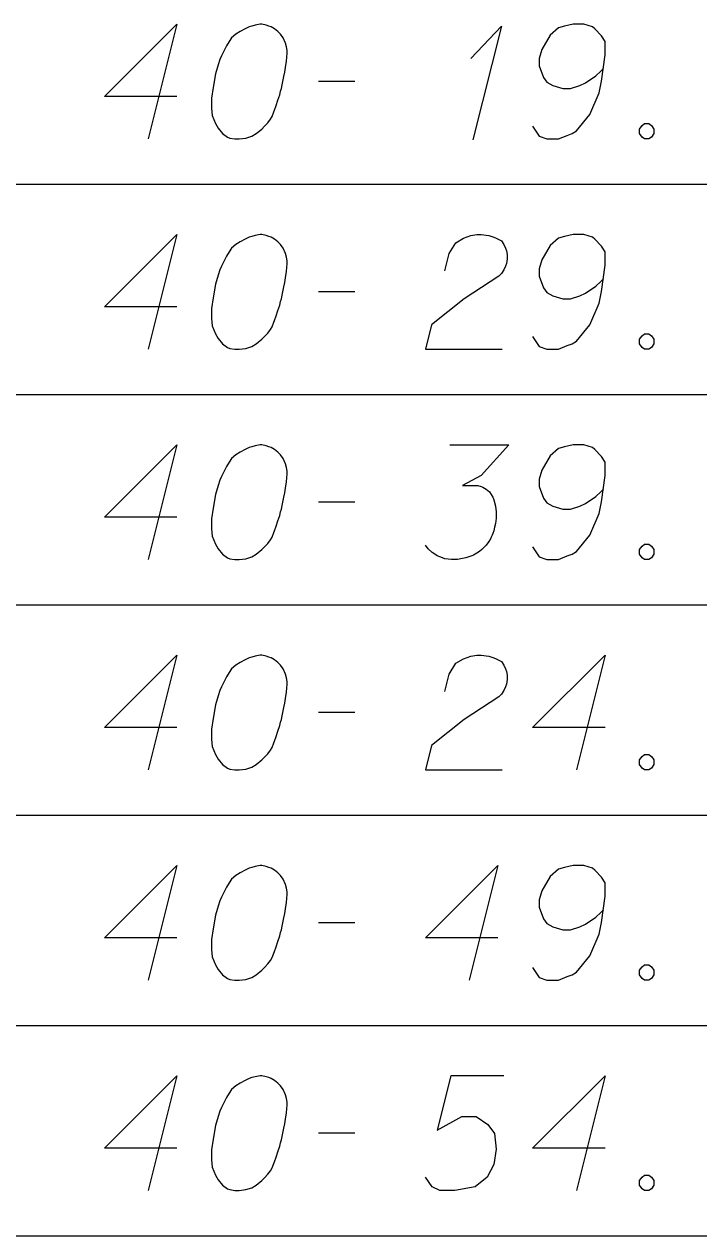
# Model space of a CAD drawing. Extents: x 2074207 to 2076812, y 516372 to 523312.
# Drawn here: x 2076397 to 2076425.3, y 519496.2 to 519546.9 of the extents above; entities that cross this region are included whole.
import ezdxf

# ---------------------------------------------------------------- set-up
doc = ezdxf.new("R2010")
doc.units = 0
for name, color, linetype in [('Prop DirtTable_ Soil Test Results - Outline (Major)', 7, 'Continuous'), ('Prop DirtTable_ Soil Test Results - Outline (Minor)', 7, 'Continuous'), ('Prop DirtTable_ Soil Test Results - Tx (Sample Data)', 7, 'Continuous')]:
    doc.layers.add(name, color=color, linetype=linetype)

msp = doc.modelspace()

# ---------------------------------------------------------------- linework, layer by layer
at = {"layer": 'Prop DirtTable_ Soil Test Results - Outline (Major)'}
msp.add_line((2076260.609, 519496.2), (2076811.903, 519496.2), dxfattribs=at)
at = {"layer": 'Prop DirtTable_ Soil Test Results - Outline (Minor)'}
for p, q in [((2076260.609, 519540.2), (2076811.903, 519540.2)), ((2076260.609, 519540.2), (2076811.903, 519540.2)), ((2076260.609, 519531.4), (2076811.903, 519531.4)), ((2076260.609, 519531.4), (2076811.903, 519531.4)), ((2076260.609, 519522.6), (2076811.903, 519522.6)), ((2076260.609, 519522.6), (2076811.903, 519522.6)), ((2076260.609, 519513.8), (2076811.903, 519513.8)), ((2076260.609, 519513.8), (2076811.903, 519513.8)), ((2076260.609, 519505), (2076811.903, 519505)), ((2076260.609, 519505), (2076811.903, 519505)), ((2076260.609, 519496.2), (2076811.903, 519496.2))]:
    msp.add_line(p, q, dxfattribs=at)
at = {"layer": 'Prop DirtTable_ Soil Test Results - Tx (Sample Data)'}
for points in [[(2076403.429, 519543.867), (2076400.396, 519543.867), (2076403.429, 519546.891), (2076402.23, 519542.091)], [(2076406.992, 519546.891), (2076406.922, 519546.891), (2076406.71, 519546.853), (2076406.569, 519546.815), (2076406.463, 519546.778), (2076406.287, 519546.702), (2076406.075, 519546.589), (2076405.899, 519546.475), (2076405.722, 519546.324), (2076405.616, 519546.173), (2076405.511, 519545.984), (2076405.405, 519545.795), (2076405.299, 519545.568), (2076405.228, 519545.417), (2076405.158, 519545.19), (2076405.052, 519544.812), (2076404.946, 519544.245), (2076404.876, 519543.792), (2076404.876, 519543.376), (2076404.911, 519543.074), (2076405.052, 519542.733), (2076405.158, 519542.544), (2076405.334, 519542.318), (2076405.546, 519542.167), (2076405.652, 519542.129), (2076405.863, 519542.091), (2076406.04, 519542.091), (2076406.322, 519542.129), (2076406.569, 519542.204), (2076406.745, 519542.318), (2076406.992, 519542.507), (2076407.098, 519542.62), (2076407.239, 519542.771), (2076407.345, 519542.922), (2076407.415, 519543.036), (2076407.486, 519543.225), (2076407.521, 519543.3), (2076407.592, 519543.489), (2076407.662, 519543.716), (2076407.733, 519543.943), (2076407.768, 519544.094), (2076407.803, 519544.207), (2076407.839, 519544.359), (2076407.909, 519544.699), (2076407.945, 519544.888), (2076407.98, 519545.077), (2076408.015, 519545.341), (2076408.05, 519545.681), (2076408.05, 519545.795), (2076408.015, 519545.946), (2076407.98, 519546.097), (2076407.874, 519546.324), (2076407.768, 519546.475), (2076407.662, 519546.589), (2076407.521, 519546.702), (2076407.38, 519546.778), (2076407.274, 519546.815), (2076407.169, 519546.853), (2076406.992, 519546.891)], [(2076415.74, 519545.455), (2076417.01, 519546.815), (2076415.811, 519542.053)], [(2076418.316, 519542.62), (2076418.598, 519542.204), (2076418.915, 519542.091), (2076419.409, 519542.091), (2076419.762, 519542.242), (2076419.974, 519542.318), (2076420.15, 519542.431), (2076420.714, 519543.111), (2076421.102, 519544.018), (2076421.208, 519544.51), (2076421.349, 519545.606), (2076421.349, 519546.173), (2076421.208, 519546.4), (2076420.926, 519546.702), (2076420.82, 519546.778), (2076420.467, 519546.891), (2076420.009, 519546.891), (2076419.656, 519546.815), (2076419.409, 519546.74), (2076419.056, 519546.437), (2076418.704, 519545.833), (2076418.598, 519545.455), (2076418.598, 519545.152), (2076418.774, 519544.661), (2076418.915, 519544.472), (2076419.162, 519544.321), (2076419.586, 519544.207), (2076419.903, 519544.207), (2076420.291, 519544.321), (2076420.538, 519544.434), (2076420.961, 519544.737), (2076421.173, 519544.926), (2076421.279, 519545.039)], [(2076409.356, 519544.51), (2076410.872, 519544.51)], [(2076423.007, 519542.733), (2076423.184, 519542.733), (2076423.289, 519542.658), (2076423.395, 519542.507), (2076423.395, 519542.318), (2076423.289, 519542.167), (2076423.184, 519542.091), (2076423.007, 519542.091), (2076422.901, 519542.167), (2076422.796, 519542.318), (2076422.796, 519542.507), (2076422.901, 519542.658), (2076423.007, 519542.733)], [(2076403.429, 519535.067), (2076400.396, 519535.067), (2076403.429, 519538.091), (2076402.23, 519533.291)], [(2076406.992, 519538.091), (2076406.922, 519538.091), (2076406.71, 519538.053), (2076406.569, 519538.015), (2076406.463, 519537.978), (2076406.287, 519537.902), (2076406.075, 519537.789), (2076405.899, 519537.675), (2076405.722, 519537.524), (2076405.616, 519537.373), (2076405.511, 519537.184), (2076405.405, 519536.995), (2076405.299, 519536.768), (2076405.228, 519536.617), (2076405.158, 519536.39), (2076405.052, 519536.012), (2076404.946, 519535.445), (2076404.876, 519534.992), (2076404.876, 519534.576), (2076404.911, 519534.274), (2076405.052, 519533.933), (2076405.158, 519533.744), (2076405.334, 519533.518), (2076405.546, 519533.367), (2076405.652, 519533.329), (2076405.863, 519533.291), (2076406.04, 519533.291), (2076406.322, 519533.329), (2076406.569, 519533.404), (2076406.745, 519533.518), (2076406.992, 519533.707), (2076407.098, 519533.82), (2076407.239, 519533.971), (2076407.345, 519534.122), (2076407.415, 519534.236), (2076407.486, 519534.425), (2076407.521, 519534.5), (2076407.592, 519534.689), (2076407.662, 519534.916), (2076407.733, 519535.143), (2076407.768, 519535.294), (2076407.803, 519535.407), (2076407.839, 519535.559), (2076407.909, 519535.899), (2076407.945, 519536.088), (2076407.98, 519536.277), (2076408.015, 519536.541), (2076408.05, 519536.881), (2076408.05, 519536.995), (2076408.015, 519537.146), (2076407.98, 519537.297), (2076407.874, 519537.524), (2076407.768, 519537.675), (2076407.662, 519537.789), (2076407.521, 519537.902), (2076407.38, 519537.978), (2076407.274, 519538.015), (2076407.169, 519538.053), (2076406.992, 519538.091)], [(2076414.647, 519536.579), (2076414.823, 519537.297), (2076415.106, 519537.751), (2076415.423, 519537.94), (2076415.74, 519538.053), (2076415.987, 519538.091), (2076416.164, 519538.091), (2076416.481, 519538.053), (2076416.693, 519537.978), (2076416.799, 519537.94), (2076417.01, 519537.826), (2076417.116, 519537.675), (2076417.187, 519537.524), (2076417.222, 519537.411), (2076417.257, 519537.259), (2076417.257, 519537.07), (2076417.222, 519536.881), (2076417.187, 519536.768), (2076417.116, 519536.617), (2076417.01, 519536.466), (2076416.905, 519536.352), (2076415.458, 519535.407), (2076414.083, 519534.311), (2076413.836, 519533.291), (2076417.046, 519533.291)], [(2076418.316, 519533.82), (2076418.598, 519533.404), (2076418.915, 519533.291), (2076419.409, 519533.291), (2076419.762, 519533.442), (2076419.974, 519533.518), (2076420.15, 519533.631), (2076420.714, 519534.311), (2076421.102, 519535.218), (2076421.208, 519535.71), (2076421.349, 519536.806), (2076421.349, 519537.373), (2076421.208, 519537.6), (2076420.926, 519537.902), (2076420.82, 519537.978), (2076420.467, 519538.091), (2076420.009, 519538.091), (2076419.656, 519538.015), (2076419.409, 519537.94), (2076419.056, 519537.637), (2076418.704, 519537.033), (2076418.598, 519536.655), (2076418.598, 519536.352), (2076418.774, 519535.861), (2076418.915, 519535.672), (2076419.162, 519535.521), (2076419.586, 519535.407), (2076419.903, 519535.407), (2076420.291, 519535.521), (2076420.538, 519535.634), (2076420.961, 519535.937), (2076421.173, 519536.126), (2076421.279, 519536.239)], [(2076409.356, 519535.71), (2076410.872, 519535.71)], [(2076423.007, 519533.933), (2076423.184, 519533.933), (2076423.289, 519533.858), (2076423.395, 519533.707), (2076423.395, 519533.518), (2076423.289, 519533.367), (2076423.184, 519533.291), (2076423.007, 519533.291), (2076422.901, 519533.367), (2076422.796, 519533.518), (2076422.796, 519533.707), (2076422.901, 519533.858), (2076423.007, 519533.933)], [(2076403.429, 519526.267), (2076400.396, 519526.267), (2076403.429, 519529.291), (2076402.23, 519524.491)], [(2076406.992, 519529.291), (2076406.922, 519529.291), (2076406.71, 519529.253), (2076406.569, 519529.215), (2076406.463, 519529.178), (2076406.287, 519529.102), (2076406.075, 519528.989), (2076405.899, 519528.875), (2076405.722, 519528.724), (2076405.616, 519528.573), (2076405.511, 519528.384), (2076405.405, 519528.195), (2076405.299, 519527.968), (2076405.228, 519527.817), (2076405.158, 519527.59), (2076405.052, 519527.212), (2076404.946, 519526.645), (2076404.876, 519526.192), (2076404.876, 519525.776), (2076404.911, 519525.474), (2076405.052, 519525.133), (2076405.158, 519524.944), (2076405.334, 519524.718), (2076405.546, 519524.567), (2076405.652, 519524.529), (2076405.863, 519524.491), (2076406.04, 519524.491), (2076406.322, 519524.529), (2076406.569, 519524.604), (2076406.745, 519524.718), (2076406.992, 519524.907), (2076407.098, 519525.02), (2076407.239, 519525.171), (2076407.345, 519525.322), (2076407.415, 519525.436), (2076407.486, 519525.625), (2076407.521, 519525.7), (2076407.592, 519525.889), (2076407.662, 519526.116), (2076407.733, 519526.343), (2076407.768, 519526.494), (2076407.803, 519526.607), (2076407.839, 519526.759), (2076407.909, 519527.099), (2076407.945, 519527.288), (2076407.98, 519527.477), (2076408.015, 519527.741), (2076408.05, 519528.081), (2076408.05, 519528.195), (2076408.015, 519528.346), (2076407.98, 519528.497), (2076407.874, 519528.724), (2076407.768, 519528.875), (2076407.662, 519528.989), (2076407.521, 519529.102), (2076407.38, 519529.178), (2076407.274, 519529.215), (2076407.169, 519529.253), (2076406.992, 519529.291)], [(2076414.859, 519529.291), (2076417.328, 519529.291), (2076416.164, 519528.006), (2076415.388, 519527.59), (2076416.023, 519527.59), (2076416.164, 519527.552), (2076416.234, 519527.515), (2076416.305, 519527.477), (2076416.375, 519527.439), (2076416.517, 519527.326), (2076416.587, 519527.212), (2076416.658, 519527.099), (2076416.693, 519526.985), (2076416.763, 519526.721), (2076416.799, 519526.494), (2076416.799, 519526.381), (2076416.799, 519526.23), (2076416.763, 519526.003), (2076416.728, 519525.852), (2076416.693, 519525.7), (2076416.658, 519525.587), (2076416.622, 519525.511), (2076416.587, 519525.436), (2076416.552, 519525.36), (2076416.481, 519525.247), (2076416.375, 519525.096), (2076416.27, 519524.982), (2076416.199, 519524.907), (2076416.093, 519524.831), (2076415.987, 519524.755), (2076415.846, 519524.68), (2076415.776, 519524.642), (2076415.529, 519524.567), (2076415.317, 519524.529), (2076415.176, 519524.491), (2076414.929, 519524.491), (2076414.647, 519524.529), (2076414.541, 519524.567), (2076414.435, 519524.604), (2076414.329, 519524.642), (2076414.224, 519524.718), (2076414.118, 519524.793), (2076413.941, 519524.944), (2076413.836, 519525.096)], [(2076418.316, 519525.02), (2076418.598, 519524.604), (2076418.915, 519524.491), (2076419.409, 519524.491), (2076419.762, 519524.642), (2076419.974, 519524.718), (2076420.15, 519524.831), (2076420.714, 519525.511), (2076421.102, 519526.418), (2076421.208, 519526.91), (2076421.349, 519528.006), (2076421.349, 519528.573), (2076421.208, 519528.8), (2076420.926, 519529.102), (2076420.82, 519529.178), (2076420.467, 519529.291), (2076420.009, 519529.291), (2076419.656, 519529.215), (2076419.409, 519529.14), (2076419.056, 519528.837), (2076418.704, 519528.233), (2076418.598, 519527.855), (2076418.598, 519527.552), (2076418.774, 519527.061), (2076418.915, 519526.872), (2076419.162, 519526.721), (2076419.586, 519526.607), (2076419.903, 519526.607), (2076420.291, 519526.721), (2076420.538, 519526.834), (2076420.961, 519527.137), (2076421.173, 519527.326), (2076421.279, 519527.439)], [(2076409.356, 519526.91), (2076410.872, 519526.91)], [(2076423.007, 519525.133), (2076423.184, 519525.133), (2076423.289, 519525.058), (2076423.395, 519524.907), (2076423.395, 519524.718), (2076423.289, 519524.567), (2076423.184, 519524.491), (2076423.007, 519524.491), (2076422.901, 519524.567), (2076422.796, 519524.718), (2076422.796, 519524.907), (2076422.901, 519525.058), (2076423.007, 519525.133)], [(2076403.429, 519517.467), (2076400.396, 519517.467), (2076403.429, 519520.491), (2076402.23, 519515.691)], [(2076406.992, 519520.491), (2076406.922, 519520.491), (2076406.71, 519520.453), (2076406.569, 519520.415), (2076406.463, 519520.378), (2076406.287, 519520.302), (2076406.075, 519520.189), (2076405.899, 519520.075), (2076405.722, 519519.924), (2076405.616, 519519.773), (2076405.511, 519519.584), (2076405.405, 519519.395), (2076405.299, 519519.168), (2076405.228, 519519.017), (2076405.158, 519518.79), (2076405.052, 519518.412), (2076404.946, 519517.845), (2076404.876, 519517.392), (2076404.876, 519516.976), (2076404.911, 519516.674), (2076405.052, 519516.333), (2076405.158, 519516.144), (2076405.334, 519515.918), (2076405.546, 519515.767), (2076405.652, 519515.729), (2076405.863, 519515.691), (2076406.04, 519515.691), (2076406.322, 519515.729), (2076406.569, 519515.804), (2076406.745, 519515.918), (2076406.992, 519516.107), (2076407.098, 519516.22), (2076407.239, 519516.371), (2076407.345, 519516.522), (2076407.415, 519516.636), (2076407.486, 519516.825), (2076407.521, 519516.9), (2076407.592, 519517.089), (2076407.662, 519517.316), (2076407.733, 519517.543), (2076407.768, 519517.694), (2076407.803, 519517.807), (2076407.839, 519517.959), (2076407.909, 519518.299), (2076407.945, 519518.488), (2076407.98, 519518.677), (2076408.015, 519518.941), (2076408.05, 519519.281), (2076408.05, 519519.395), (2076408.015, 519519.546), (2076407.98, 519519.697), (2076407.874, 519519.924), (2076407.768, 519520.075), (2076407.662, 519520.189), (2076407.521, 519520.302), (2076407.38, 519520.378), (2076407.274, 519520.415), (2076407.169, 519520.453), (2076406.992, 519520.491)], [(2076414.647, 519518.979), (2076414.823, 519519.697), (2076415.106, 519520.151), (2076415.423, 519520.34), (2076415.74, 519520.453), (2076415.987, 519520.491), (2076416.164, 519520.491), (2076416.481, 519520.453), (2076416.693, 519520.378), (2076416.799, 519520.34), (2076417.01, 519520.226), (2076417.116, 519520.075), (2076417.187, 519519.924), (2076417.222, 519519.811), (2076417.257, 519519.659), (2076417.257, 519519.47), (2076417.222, 519519.281), (2076417.187, 519519.168), (2076417.116, 519519.017), (2076417.01, 519518.866), (2076416.905, 519518.752), (2076415.458, 519517.807), (2076414.083, 519516.711), (2076413.836, 519515.691), (2076417.046, 519515.691)], [(2076421.349, 519517.467), (2076418.316, 519517.467), (2076421.349, 519520.491), (2076420.15, 519515.691)], [(2076409.356, 519518.11), (2076410.872, 519518.11)], [(2076423.007, 519516.333), (2076423.184, 519516.333), (2076423.289, 519516.258), (2076423.395, 519516.107), (2076423.395, 519515.918), (2076423.289, 519515.767), (2076423.184, 519515.691), (2076423.007, 519515.691), (2076422.901, 519515.767), (2076422.796, 519515.918), (2076422.796, 519516.107), (2076422.901, 519516.258), (2076423.007, 519516.333)], [(2076403.429, 519508.667), (2076400.396, 519508.667), (2076403.429, 519511.691), (2076402.23, 519506.891)], [(2076406.992, 519511.691), (2076406.922, 519511.691), (2076406.71, 519511.653), (2076406.569, 519511.615), (2076406.463, 519511.578), (2076406.287, 519511.502), (2076406.075, 519511.389), (2076405.899, 519511.275), (2076405.722, 519511.124), (2076405.616, 519510.973), (2076405.511, 519510.784), (2076405.405, 519510.595), (2076405.299, 519510.368), (2076405.228, 519510.217), (2076405.158, 519509.99), (2076405.052, 519509.612), (2076404.946, 519509.045), (2076404.876, 519508.592), (2076404.876, 519508.176), (2076404.911, 519507.874), (2076405.052, 519507.533), (2076405.158, 519507.344), (2076405.334, 519507.118), (2076405.546, 519506.967), (2076405.652, 519506.929), (2076405.863, 519506.891), (2076406.04, 519506.891), (2076406.322, 519506.929), (2076406.569, 519507.004), (2076406.745, 519507.118), (2076406.992, 519507.307), (2076407.098, 519507.42), (2076407.239, 519507.571), (2076407.345, 519507.722), (2076407.415, 519507.836), (2076407.486, 519508.025), (2076407.521, 519508.1), (2076407.592, 519508.289), (2076407.662, 519508.516), (2076407.733, 519508.743), (2076407.768, 519508.894), (2076407.803, 519509.007), (2076407.839, 519509.159), (2076407.909, 519509.499), (2076407.945, 519509.688), (2076407.98, 519509.877), (2076408.015, 519510.141), (2076408.05, 519510.481), (2076408.05, 519510.595), (2076408.015, 519510.746), (2076407.98, 519510.897), (2076407.874, 519511.124), (2076407.768, 519511.275), (2076407.662, 519511.389), (2076407.521, 519511.502), (2076407.38, 519511.578), (2076407.274, 519511.615), (2076407.169, 519511.653), (2076406.992, 519511.691)], [(2076416.869, 519508.667), (2076413.836, 519508.667), (2076416.869, 519511.691), (2076415.67, 519506.891)], [(2076418.316, 519507.42), (2076418.598, 519507.004), (2076418.915, 519506.891), (2076419.409, 519506.891), (2076419.762, 519507.042), (2076419.974, 519507.118), (2076420.15, 519507.231), (2076420.714, 519507.911), (2076421.102, 519508.818), (2076421.208, 519509.31), (2076421.349, 519510.406), (2076421.349, 519510.973), (2076421.208, 519511.2), (2076420.926, 519511.502), (2076420.82, 519511.578), (2076420.467, 519511.691), (2076420.009, 519511.691), (2076419.656, 519511.615), (2076419.409, 519511.54), (2076419.056, 519511.237), (2076418.704, 519510.633), (2076418.598, 519510.255), (2076418.598, 519509.952), (2076418.774, 519509.461), (2076418.915, 519509.272), (2076419.162, 519509.121), (2076419.586, 519509.007), (2076419.903, 519509.007), (2076420.291, 519509.121), (2076420.538, 519509.234), (2076420.961, 519509.537), (2076421.173, 519509.726), (2076421.279, 519509.839)], [(2076409.356, 519509.31), (2076410.872, 519509.31)], [(2076423.007, 519507.533), (2076423.184, 519507.533), (2076423.289, 519507.458), (2076423.395, 519507.307), (2076423.395, 519507.118), (2076423.289, 519506.967), (2076423.184, 519506.891), (2076423.007, 519506.891), (2076422.901, 519506.967), (2076422.796, 519507.118), (2076422.796, 519507.307), (2076422.901, 519507.458), (2076423.007, 519507.533)], [(2076403.429, 519499.867), (2076400.396, 519499.867), (2076403.429, 519502.891), (2076402.23, 519498.091)], [(2076406.992, 519502.891), (2076406.922, 519502.891), (2076406.71, 519502.853), (2076406.569, 519502.815), (2076406.463, 519502.778), (2076406.287, 519502.702), (2076406.075, 519502.589), (2076405.899, 519502.475), (2076405.722, 519502.324), (2076405.616, 519502.173), (2076405.511, 519501.984), (2076405.405, 519501.795), (2076405.299, 519501.568), (2076405.228, 519501.417), (2076405.158, 519501.19), (2076405.052, 519500.812), (2076404.946, 519500.245), (2076404.876, 519499.792), (2076404.876, 519499.376), (2076404.911, 519499.074), (2076405.052, 519498.733), (2076405.158, 519498.544), (2076405.334, 519498.318), (2076405.546, 519498.167), (2076405.652, 519498.129), (2076405.863, 519498.091), (2076406.04, 519498.091), (2076406.322, 519498.129), (2076406.569, 519498.204), (2076406.745, 519498.318), (2076406.992, 519498.507), (2076407.098, 519498.62), (2076407.239, 519498.771), (2076407.345, 519498.922), (2076407.415, 519499.036), (2076407.486, 519499.225), (2076407.521, 519499.3), (2076407.592, 519499.489), (2076407.662, 519499.716), (2076407.733, 519499.943), (2076407.768, 519500.094), (2076407.803, 519500.207), (2076407.839, 519500.359), (2076407.909, 519500.699), (2076407.945, 519500.888), (2076407.98, 519501.077), (2076408.015, 519501.341), (2076408.05, 519501.681), (2076408.05, 519501.795), (2076408.015, 519501.946), (2076407.98, 519502.097), (2076407.874, 519502.324), (2076407.768, 519502.475), (2076407.662, 519502.589), (2076407.521, 519502.702), (2076407.38, 519502.778), (2076407.274, 519502.815), (2076407.169, 519502.853), (2076406.992, 519502.891)], [(2076417.116, 519502.891), (2076414.894, 519502.891), (2076414.329, 519500.623), (2076415.352, 519501.19), (2076415.952, 519501.19), (2076416.446, 519500.85), (2076416.728, 519500.472), (2076416.799, 519499.83), (2076416.693, 519499.187), (2076416.411, 519498.658), (2076415.917, 519498.242), (2076415.07, 519498.091), (2076414.435, 519498.091), (2076414.118, 519498.242), (2076413.836, 519498.658)], [(2076421.349, 519499.867), (2076418.316, 519499.867), (2076421.349, 519502.891), (2076420.15, 519498.091)], [(2076409.356, 519500.51), (2076410.872, 519500.51)], [(2076423.007, 519498.733), (2076423.184, 519498.733), (2076423.289, 519498.658), (2076423.395, 519498.507), (2076423.395, 519498.318), (2076423.289, 519498.167), (2076423.184, 519498.091), (2076423.007, 519498.091), (2076422.901, 519498.167), (2076422.796, 519498.318), (2076422.796, 519498.507), (2076422.901, 519498.658), (2076423.007, 519498.733)]]:
    msp.add_lwpolyline(points, dxfattribs=at)

doc.saveas('drawing.dxf')
